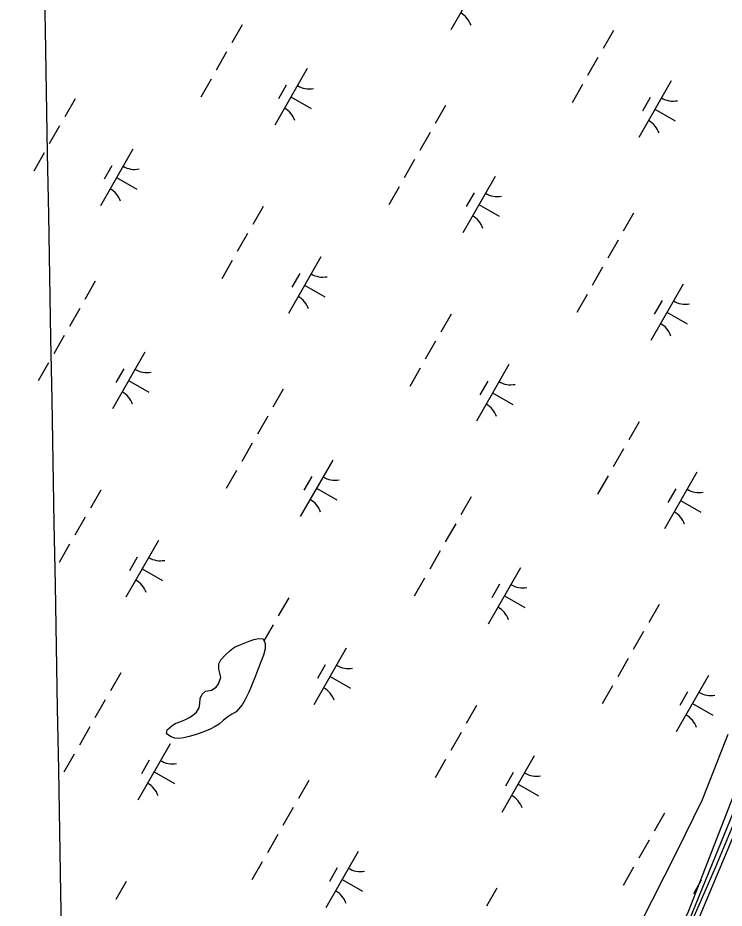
# Model space of a CAD drawing. Extents: x 3930721 to 3950824, y 220441 to 242861.
# Drawn here: x 3940647 to 3941189, y 234468 to 235151 of the extents above; entities that cross this region are included whole.
import ezdxf

# ---------------------------------------------------------------- set-up
doc = ezdxf.new("R2010")
doc.units = 0
for name, color, linetype in [('V-GRID-MAJR', 7, 'Continuous'), ('V-RIVR-EDGE', 7, 'Continuous'), ('V-RIVR-JETY', 7, 'Continuous'), ('V-RRAP-FSHR', 7, 'Continuous'), ('V-TOPO-SHOR', 7, 'Continuous'), ('V-WETL-SWMP', 7, 'Continuous')]:
    doc.layers.add(name, color=color, linetype=linetype)

msp = doc.modelspace()

# ---------------------------------------------------------------- linework, layer by layer
at = {"layer": 'V-GRID-MAJR'}
msp.add_spline([(3940914.45, 221486.32), (3940866.25, 224158.18), (3940756.95, 230218.14), (3940647.64, 236278.08), (3940604.74, 238656.84)], degree=3, dxfattribs=at)
at = {"layer": 'V-RIVR-EDGE'}
msp.add_lwpolyline([(3941743.19, 235978.48), (3941712.48, 235887.37), (3941694.05, 235799.33), (3941675.62, 235740.98), (3941639.79, 235638.61), (3941614.2, 235556.72), (3941560.97, 235412.37), (3941530.26, 235329.45), (3941430.96, 235072.5), (3941325.51, 234830.9), (3941271.26, 234707.03), (3941208.81, 234552.45), (3941096.2, 234284.24), (3941010.21, 234082.57), (3940969.26, 233979.17), (3940949.81, 233936.18)], dxfattribs=at)
at = {"layer": 'V-RIVR-JETY'}
for points in [[(3941390.26, 235013.08), (3941363.26, 234951.3), (3941338.25, 234892.22), (3941310.12, 234834.75), (3941287.89, 234779.16), (3941259.99, 234708.79), (3941225.67, 234625.99), (3941194.56, 234549.02), (3941161.78, 234464.65), (3941125.6, 234388.52), (3941100.19, 234329.06), (3941067.44, 234247.03), (3941037.2, 234176.69), (3941003.63, 234091.54), (3940972.58, 234019.65), (3940948.81, 233966.42), (3940937.45, 233934.91)], [(3940904.63, 233935.35), (3940915.6, 233966.86), (3940932.58, 234010.02), (3940948.71, 234047.33), (3940961.59, 234074.9), (3940972.5, 234102.51), (3940990.6, 234140.57), (3941006.37, 234180.23), (3941019.98, 234204.67), (3941032.52, 234236.94), (3941052.29, 234283.58), (3941071.68, 234330.61), (3941094.33, 234388.15), (3941124.92, 234455.36), (3941153.01, 234510.88), (3941172.7, 234550.88), (3941192.51, 234601.03)]]:
    msp.add_lwpolyline(points, dxfattribs=at)
at = {"layer": 'V-RRAP-FSHR'}
msp.add_lwpolyline([(3941197.87, 234535.26), (3941182.56, 234498.52), (3941166.26, 234461.77), (3941150.47, 234425.23), (3941134.67, 234388.27), (3941118.88, 234351.52), (3941103.12, 234314.81), (3941087.66, 234278.12), (3941071.12, 234241.44), (3941055.18, 234204.75), (3941039.23, 234168.68), (3941023.28, 234131.38), (3941007.43, 234094.66), (3940991.9, 234057.8), (3940976.87, 234020.73), (3940962.91, 233983.56), (3940947.6, 233946.28), (3940933.85, 233908.72)], dxfattribs=at)
at = {"layer": 'V-TOPO-SHOR'}
msp.add_lwpolyline([(3940814.75, 234618.42), (3940811.41, 234616.53), (3940808.2, 234614.5), (3940804.98, 234611.78), (3940801.63, 234608.78), (3940798.56, 234607.03), (3940794.67, 234605.01), (3940790.22, 234603.27), (3940786.19, 234601.67), (3940783.14, 234600.6), (3940778.42, 234599.28), (3940774.4, 234598.23), (3940770.66, 234597.86), (3940767.62, 234598.18), (3940764.73, 234599.18), (3940761.17, 234601.44), (3940761.63, 234604.48), (3940765.26, 234607.61), (3940767.91, 234609.23), (3940771.39, 234610.71), (3940775.14, 234612.18), (3940778.89, 234613.93), (3940781.4, 234615.69), (3940784.2, 234618.14), (3940786.18, 234621.43), (3940786.77, 234624.6), (3940787.1, 234628.46), (3940788.53, 234631.9), (3940791.04, 234634.08), (3940795.62, 234634.99), (3940799.24, 234637.15), (3940801.07, 234639.89), (3940802.79, 234644.57), (3940802.15, 234648.03), (3940801.22, 234650.95), (3940801.42, 234655.23), (3940802.84, 234658.25), (3940806.34, 234662.07), (3940809.98, 234665.48), (3940813.47, 234668.06), (3940816.81, 234669.4), (3940823.2, 234672.08), (3940828.2, 234673.81), (3940831.8, 234674.59), (3940835.25, 234674.27), (3940836.87, 234670.79), (3940836.95, 234666.64), (3940835.64, 234661.82), (3940833.64, 234656.6), (3940832.06, 234652.61), (3940830.35, 234648.07), (3940828.77, 234643.95), (3940827.2, 234640.24), (3940825.91, 234636.94), (3940824.35, 234633.5), (3940822.78, 234630.2), (3940821.22, 234627.32), (3940819.24, 234623.62), (3940814.75, 234618.42)], dxfattribs=at)
at = {"layer": 'V-WETL-SWMP'}
for p, q in [((3941004.3, 235185.27), (3940979.46, 235141.88)), ((3940819.21, 235145.73), (3940811.26, 235131.84)), ((3941104.38, 235141.44), (3941096.43, 235127.56)), ((3940807.29, 235124.9), (3940799.33, 235111.02)), ((3941092.45, 235120.61), (3941084.5, 235106.73)), ((3940869.11, 235112.06), (3940844.26, 235068.67)), ((3940795.36, 235104.08), (3940787.41, 235090.19)), ((3941148.65, 235102.6), (3941123.8, 235059.21)), ((3940852.97, 235099.4), (3940847.01, 235088.99)), ((3941080.52, 235099.79), (3941072.57, 235085.9)), ((3940690.98, 235089), (3940683.03, 235075.12)), ((3940856.69, 235090.36), (3940872.31, 235081.42)), ((3941132.51, 235089.95), (3941126.54, 235079.53)), ((3940975.48, 235083.89), (3940967.53, 235070)), ((3941136.22, 235080.91), (3941151.84, 235071.96)), ((3940679.05, 235068.18), (3940671.1, 235054.29)), ((3940963.55, 235063.06), (3940955.6, 235049.18)), ((3940735.24, 235050.16), (3940710.4, 235006.78)), ((3940667.12, 235047.35), (3940659.17, 235033.47)), ((3940951.63, 235042.24), (3940943.68, 235028.35)), ((3940719.11, 235037.51), (3940713.14, 235027.1)), ((3940722.82, 235028.47), (3940738.44, 235019.52)), ((3941013.45, 235029.39), (3940988.6, 234986)), ((3940939.7, 235021.41), (3940931.75, 235007.53)), ((3940997.32, 235016.74), (3940991.35, 235006.32)), ((3941001.03, 235007.69), (3941016.65, 234998.75)), ((3940835.32, 235006.34), (3940827.37, 234992.45)), ((3941119.82, 235001.22), (3941111.87, 234987.34)), ((3940823.39, 234985.51), (3940815.44, 234971.63)), ((3941107.9, 234980.4), (3941099.94, 234966.51)), ((3940879.59, 234967.5), (3940854.74, 234924.11)), ((3940811.46, 234964.69), (3940803.51, 234950.8)), ((3941095.97, 234959.57), (3941088.02, 234945.69)), ((3940863.45, 234954.84), (3940857.48, 234944.43)), ((3940706.42, 234948.79), (3940698.47, 234934.9)), ((3940867.16, 234945.8), (3940882.78, 234936.86)), ((3941157.79, 234946.72), (3941132.95, 234903.33)), ((3941084.04, 234938.74), (3941076.09, 234924.86)), ((3941141.66, 234934.07), (3941135.69, 234923.66)), ((3940694.49, 234927.96), (3940686.54, 234914.08)), ((3941145.37, 234925.03), (3941160.99, 234916.08)), ((3940979.66, 234923.67), (3940971.71, 234909.79)), ((3940682.57, 234907.13), (3940674.61, 234893.25)), ((3940967.73, 234902.85), (3940959.78, 234888.96)), ((3940744.39, 234894.29), (3940719.54, 234850.9)), ((3940670.64, 234886.31), (3940662.69, 234872.42)), ((3941023.93, 234884.83), (3940999.08, 234841.44)), ((3940728.26, 234881.63), (3940722.29, 234871.22)), ((3940955.81, 234882.02), (3940947.85, 234868.13)), ((3940731.97, 234872.59), (3940747.59, 234863.65)), ((3941007.79, 234872.18), (3941001.83, 234861.77)), ((3940850.76, 234866.12), (3940842.81, 234852.24)), ((3941011.5, 234863.14), (3941027.12, 234854.19)), ((3940838.84, 234845.29), (3940830.88, 234831.41)), ((3941124, 234841.01), (3941116.05, 234827.12)), ((3940826.91, 234824.47), (3940818.96, 234810.58)), ((3941112.07, 234820.18), (3941104.12, 234806.29)), ((3940888.73, 234811.62), (3940863.89, 234768.23)), ((3940814.98, 234803.64), (3940807.03, 234789.76)), ((3941168.27, 234802.17), (3941143.42, 234758.78)), ((3940872.6, 234798.97), (3940866.63, 234788.55)), ((3941100.15, 234799.35), (3941092.2, 234785.47)), ((3940710.6, 234788.57), (3940702.65, 234774.68)), ((3940876.31, 234789.93), (3940891.93, 234780.98)), ((3941152.13, 234789.51), (3941146.17, 234779.1)), ((3940995.1, 234783.45), (3940987.15, 234769.57)), ((3941155.84, 234780.47), (3941171.46, 234771.53)), ((3940698.67, 234767.74), (3940690.72, 234753.86)), ((3940983.18, 234762.63), (3940975.23, 234748.74)), ((3940686.74, 234746.92), (3940678.79, 234733.03)), ((3940754.87, 234749.73), (3940730.02, 234706.34)), ((3940971.25, 234741.8), (3940963.3, 234727.92)), ((3940738.73, 234737.08), (3940732.77, 234726.66)), ((3940742.44, 234728.04), (3940758.06, 234719.09)), ((3941033.08, 234728.95), (3941008.23, 234685.57)), ((3941182.68, 234507.54), (3941272.4, 234727.76)), ((3940959.32, 234720.98), (3940951.37, 234707.09)), ((3941016.94, 234716.3), (3941010.97, 234705.89)), ((3940854.94, 234705.9), (3940846.99, 234692.02)), ((3941020.65, 234707.26), (3941036.27, 234698.31)), ((3941139.45, 234700.79), (3941131.49, 234686.9)), ((3940843.01, 234685.08), (3940835.96, 234672.75)), ((3941127.52, 234679.96), (3941119.57, 234666.08)), ((3940816.81, 234669.4), (3940823.2, 234672.08)), ((3940823.2, 234672.08), (3940828.2, 234673.81)), ((3940828.2, 234673.81), (3940831.8, 234674.59)), ((3940831.8, 234674.59), (3940835.25, 234674.27)), ((3940835.25, 234674.27), (3940836.87, 234670.79)), ((3940806.34, 234662.07), (3940809.98, 234665.48)), ((3940809.98, 234665.48), (3940813.47, 234668.06)), ((3940813.47, 234668.06), (3940816.81, 234669.4)), ((3940836.95, 234666.64), (3940835.64, 234661.82)), ((3940836.87, 234670.79), (3940836.95, 234666.64)), ((3940899.21, 234667.06), (3940874.36, 234623.67)), ((3940801.41, 234655.23), (3940802.84, 234658.25)), ((3940802.84, 234658.25), (3940806.34, 234662.07)), ((3940835.64, 234661.82), (3940833.64, 234656.6)), ((3941115.59, 234659.14), (3941107.64, 234645.25)), ((3940801.22, 234650.95), (3940801.41, 234655.23)), ((3940802.15, 234648.03), (3940801.22, 234650.95)), ((3940832.06, 234652.61), (3940830.34, 234648.07)), ((3940833.64, 234656.6), (3940832.06, 234652.61)), ((3940883.07, 234654.41), (3940877.11, 234644)), ((3940726.04, 234648.35), (3940718.09, 234634.47)), ((3940801.07, 234639.89), (3940802.79, 234644.57)), ((3940802.79, 234644.57), (3940802.15, 234648.03)), ((3940830.34, 234648.07), (3940828.77, 234643.95)), ((3940886.78, 234645.37), (3940902.4, 234636.42)), ((3941177.42, 234646.29), (3941152.57, 234602.9)), ((3940799.24, 234637.15), (3940801.07, 234639.89)), ((3940827.2, 234640.24), (3940825.91, 234636.93)), ((3940828.77, 234643.95), (3940827.2, 234640.24)), ((3941103.66, 234638.31), (3941095.71, 234624.42)), ((3940787.1, 234628.47), (3940788.53, 234631.9)), ((3940788.53, 234631.9), (3940791.04, 234634.08)), ((3940791.04, 234634.08), (3940795.62, 234634.99)), ((3940795.62, 234634.99), (3940799.24, 234637.15)), ((3940824.35, 234633.5), (3940822.78, 234630.2)), ((3940825.91, 234636.93), (3940824.35, 234633.5)), ((3941161.28, 234633.64), (3941155.32, 234623.22)), ((3940714.12, 234627.53), (3940706.17, 234613.64)), ((3940786.18, 234621.43), (3940786.77, 234624.6)), ((3940786.77, 234624.6), (3940787.1, 234628.47)), ((3940819.24, 234623.62), (3940814.75, 234618.42)), ((3940821.22, 234627.32), (3940819.24, 234623.62)), ((3940822.78, 234630.2), (3940821.22, 234627.32)), ((3941164.99, 234624.59), (3941180.61, 234615.65)), ((3940781.4, 234615.69), (3940784.2, 234618.14)), ((3940784.2, 234618.14), (3940786.18, 234621.43)), ((3940814.75, 234618.42), (3940811.41, 234616.53)), ((3940999.28, 234623.24), (3940991.33, 234609.35)), ((3940767.91, 234609.23), (3940771.39, 234610.71)), ((3940771.39, 234610.71), (3940775.14, 234612.18)), ((3940775.14, 234612.18), (3940778.89, 234613.92)), ((3940778.89, 234613.92), (3940781.4, 234615.69)), ((3940804.98, 234611.78), (3940801.63, 234608.79)), ((3940808.2, 234614.5), (3940804.98, 234611.78)), ((3940811.41, 234616.53), (3940808.2, 234614.5)), ((3940702.19, 234606.7), (3940694.24, 234592.81)), ((3940761.17, 234601.44), (3940761.63, 234604.48)), ((3940761.63, 234604.48), (3940765.26, 234607.61)), ((3940765.26, 234607.61), (3940767.91, 234609.23)), ((3940790.22, 234603.27), (3940786.19, 234601.67)), ((3940794.67, 234605.01), (3940790.22, 234603.27)), ((3940798.56, 234607.03), (3940794.67, 234605.01)), ((3940801.63, 234608.79), (3940798.56, 234607.03)), ((3940764.74, 234599.18), (3940761.17, 234601.44)), ((3940767.62, 234598.18), (3940764.74, 234599.18)), ((3940770.66, 234597.86), (3940767.62, 234598.18)), ((3940774.4, 234598.23), (3940770.66, 234597.86)), ((3940778.42, 234599.28), (3940774.4, 234598.23)), ((3940783.14, 234600.6), (3940778.42, 234599.28)), ((3940786.19, 234601.67), (3940783.14, 234600.6)), ((3940987.36, 234602.41), (3940979.4, 234588.53)), ((3940764.02, 234593.85), (3940739.17, 234550.46)), ((3940690.26, 234585.87), (3940682.31, 234571.99)), ((3941043.55, 234584.4), (3941018.7, 234541.01)), ((3940747.88, 234581.2), (3940741.91, 234570.79)), ((3940975.43, 234581.58), (3940967.48, 234567.7)), ((3940751.59, 234572.16), (3940767.21, 234563.21)), ((3941027.41, 234571.74), (3941021.45, 234561.33)), ((3940870.39, 234565.69), (3940862.43, 234551.8)), ((3941031.13, 234562.7), (3941046.75, 234553.76)), ((3940858.46, 234544.86), (3940850.51, 234530.98)), ((3941143.62, 234540.57), (3941135.67, 234526.69)), ((3940846.53, 234524.03), (3940838.58, 234510.15)), ((3941131.7, 234519.74), (3941123.75, 234505.86)), ((3940908.36, 234511.19), (3940883.51, 234467.8)), ((3941111.84, 234335.16), (3941182.68, 234507.54)), ((3940834.6, 234503.21), (3940826.65, 234489.32)), ((3940892.22, 234498.53), (3940886.26, 234488.12)), ((3941119.77, 234498.92), (3941111.82, 234485.03)), ((3940730.22, 234488.13), (3940722.27, 234474.25)), ((3940895.93, 234489.49), (3940911.55, 234480.55)), ((3941171.75, 234489.08), (3941165.79, 234478.66)), ((3941014.73, 234483.02), (3941006.78, 234469.14))]:
    msp.add_line(p, q, dxfattribs=at)
for centre, start, end in [((3940978.36, 235139.49), 19.42788, 60.97154), ((3940870.62, 235114.21), 239.42788, 280.97154), ((3941150.15, 235104.76), 239.42788, 280.97154), ((3940843.17, 235066.27), 19.42788, 60.97154), ((3941122.7, 235056.82), 19.42788, 60.97154), ((3940736.75, 235052.32), 239.42788, 280.97154), ((3940709.3, 235004.38), 19.42788, 60.97154), ((3941014.96, 235031.55), 239.42788, 280.97154), ((3940987.51, 234983.61), 19.42788, 60.97154), ((3940881.09, 234969.65), 239.42788, 280.97154), ((3940853.64, 234921.72), 19.42788, 60.97154), ((3941159.3, 234948.88), 239.42788, 280.97154), ((3941131.85, 234900.94), 19.42788, 60.97154), ((3940745.9, 234896.44), 239.42788, 280.97154), ((3941025.44, 234886.99), 239.42788, 280.97154), ((3940718.45, 234848.51), 19.42788, 60.97154), ((3940997.98, 234839.05), 19.42788, 60.97154), ((3940890.24, 234813.78), 239.42788, 280.97154), ((3941169.78, 234804.32), 239.42788, 280.97154), ((3940862.79, 234765.84), 19.42788, 60.97154), ((3941142.32, 234756.38), 19.42788, 60.97154), ((3940756.38, 234751.89), 239.42788, 280.97154), ((3940728.92, 234703.95), 19.42788, 60.97154), ((3941034.58, 234731.11), 239.42788, 280.97154), ((3941007.13, 234683.17), 19.42788, 60.97154), ((3940900.72, 234669.22), 239.42788, 280.97154), ((3940873.26, 234621.28), 19.42788, 60.97154), ((3941178.93, 234648.44), 239.42788, 280.97154), ((3941151.47, 234600.51), 19.42788, 60.97154), ((3940765.52, 234596.01), 239.42788, 280.97154), ((3941045.06, 234586.55), 239.42788, 280.97154), ((3940738.07, 234548.07), 19.42788, 60.97154), ((3941017.6, 234538.62), 19.42788, 60.97154), ((3940909.87, 234513.34), 239.42788, 280.97154), ((3940882.41, 234465.4), 19.42788, 60.97154)]:
    msp.add_arc(centre, 17.62, start, end, dxfattribs=at)

doc.saveas('drawing.dxf')
